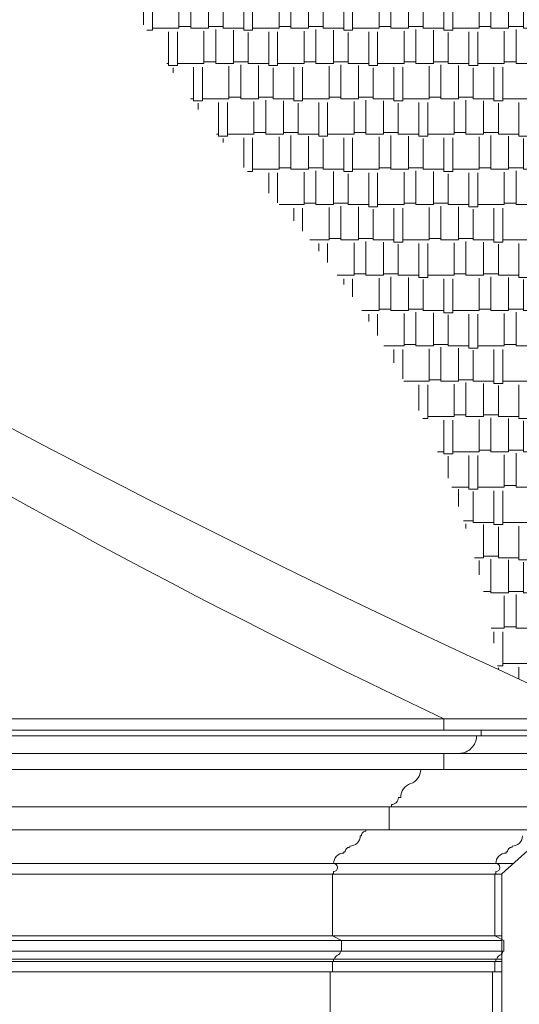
# Model space of a CAD drawing. Header units: millimetres. Extents: x 402 to 79005, y -7782 to 89952.
# Tile 324 of 423: x 40013 to 40228, y 25447 to 25872. Entities that reach past the tile are written whole.
import ezdxf

# ---------------------------------------------------------------- set-up
doc = ezdxf.new("R2010")
doc.units = ezdxf.units.MM
doc.header["$LTSCALE"] = 10
doc.layers.get('0').update_dxf_attribs({"lineweight": 0})

msp = doc.modelspace()

# ---------------------------------------------------------------- hatches: boundary and pattern name
h = msp.add_hatch()
h.set_pattern_fill('AR-RSHKE', color=256, scale=0.05, style=0)
h.set_pattern_definition([(0, (55296.495, 13905.38), (32.385, 15.24), [7.62, -6.35, 8.89, -3.81, 11.43, -5.08]), (0, (55304.115, 13906.015), (32.385, 15.24), [6.35, -24.13, 5.08, -7.62]), (0, (55319.355, 13904.428), (32.385, 15.24), [3.81, -39.37]), (90, (55296.495, 13905.38), (-10.795, 15.24), [14.605, -46.355]), (90, (55304.115, 13905.38), (-10.795, 15.24), [14.2875, -46.6725]), (90, (55310.465, 13905.38), (-10.795, 15.24), [13.335, -47.625]), (90, (55319.355, 13904.428), (-10.795, 15.24), [14.605, -46.355]), (90, (55323.165, 13904.428), (-10.795, 15.24), [14.605, -46.355]), (90, (55334.595, 13905.38), (-10.795, 15.24), [13.97, -46.99])])
h.paths.add_polyline_path([(40245.99, 25953.22), (40030.55, 25953.22, 0.104297), (40109.8, 25807.9, -0.165084), (40218.94, 25591.93, 0.002863), (40265.56, 25570.64), (40440.56, 25570.64, -0.066172)])
h.paths.add_polyline_path([(40110.98, 26173), (40027.49, 26173, 0.125596), (40024.76, 25974.65), (40264.96, 25974.65)])

# ---------------------------------------------------------------- linework, layer by layer
at = {"color": 7}
msp.add_line((39726.56, 25570.64), (40510.56, 25570.64), dxfattribs=at)
for p, q in [((40195.56, 25570.64), (40195.56, 25565.72)), ((40255.57, 25548.72), (39716.57, 25548.72)), ((40252.84, 25532.68), (39704.73, 25532.68)), ((40241.72, 25522.68), (39692.37, 25522.68)), ((40225.6, 25508.18), (39680.16, 25508.18)), ((39679.68, 25503.6), (40220.6, 25503.6)), ((40220.6, 25476.9), (40009.43, 25476.9)), ((40009.43, 25474.9), (40220.6, 25474.9)), ((40220.6, 25470.4), (40009.43, 25470.4)), ((40220.6, 25466.9), (40009.43, 25466.9)), ((40220.6, 25465.9), (40009.43, 25465.9)), ((40220.6, 25461.4), (40009.43, 25461.4))]:
    msp.add_line(p, q)
for points in [[(39743.6, 25565.72), (40211.61, 25565.72), (40211.61, 25563.24), (39743.6, 25563.24)], [(40211.61, 25565.72), (40281.61, 25565.72), (40281.61, 25563.24), (40211.61, 25563.24)], [(40220.6, 24246.64), (40220.6, 25503.68), (40268.16, 25546.47), (40268.16, 25555.72)]]:
    msp.add_lwpolyline(points)
for points in [[(39726.56, 25555.72), (40202.1, 25555.72, 0.414214), (40209.61, 25563.24), (39743.6, 25563.24)], [(40202.1, 25555.72), (40272.1, 25555.72, 0.414214), (40279.61, 25563.24), (40211.61, 25563.24)], [(40146.48, 24247.92), (40146.48, 25461.4), (40147.48, 25461.4), (40147.48, 25465.9), (40147.98, 25465.9), (40147.98, 25466.9), (40148.48, 25466.9, -0.274437), (40149.73, 25468.64, 0.319831), (40150.98, 25470.4), (40151.48, 25470.4), (40151.48, 25474.9), (40147.48, 25476.9), (40147.48, 25503.68), (40147.98, 25503.68), (40147.98, 25504.68, 1), (40147.98, 25508.18, -0.414214), (40152.48, 25512.68), (40152.48, 25513.18), (40152.98, 25513.18, -0.414214), (40154.98, 25515.18), (40154.98, 25515.68, 0.414214), (40159.48, 25520.18), (40159.98, 25520.18, -0.414214), (40161.98, 25522.18), (40161.98, 25522.68), (40171.98, 25522.68), (40171.98, 25532.68), (40172.98, 25532.68), (40172.98, 25533.64, 0.414214), (40175.96, 25536.67), (40176.96, 25536.67, -0.319808), (40181.24, 25542.67, 0.319831), (40185.57, 25548.72), (40195.57, 25548.72), (40195.57, 25555.72)]]:
    msp.add_lwpolyline(points, format="xyb")
msp.add_lwpolyline([(40216.48, 24247.92), (40216.48, 25461.4), (40217.48, 25461.4), (40217.48, 25465.9), (40217.98, 25465.9), (40217.98, 25466.9), (40218.48, 25466.9, -0.274437), (40219.73, 25468.64, 0.319831), (40220.98, 25470.4), (40221.48, 25470.4), (40221.48, 25474.9), (40217.48, 25476.9), (40217.48, 25503.68), (40217.98, 25503.68), (40217.98, 25504.68, 1), (40217.98, 25508.18, -0.414214), (40222.48, 25512.68), (40222.48, 25513.18), (40222.98, 25513.18, -0.414214), (40224.98, 25515.18), (40224.98, 25515.68, 0.414214), (40229.48, 25520.18)], format="xyb", dxfattribs=at)
msp.add_arc((42101.17, 29651.39), 4474.59, 235.25463, 245.78077, dxfattribs=at)
msp.add_arc((41586.35, 28505.88), 3248.07, 231.19696, 244.64729)

doc.saveas('drawing.dxf')
